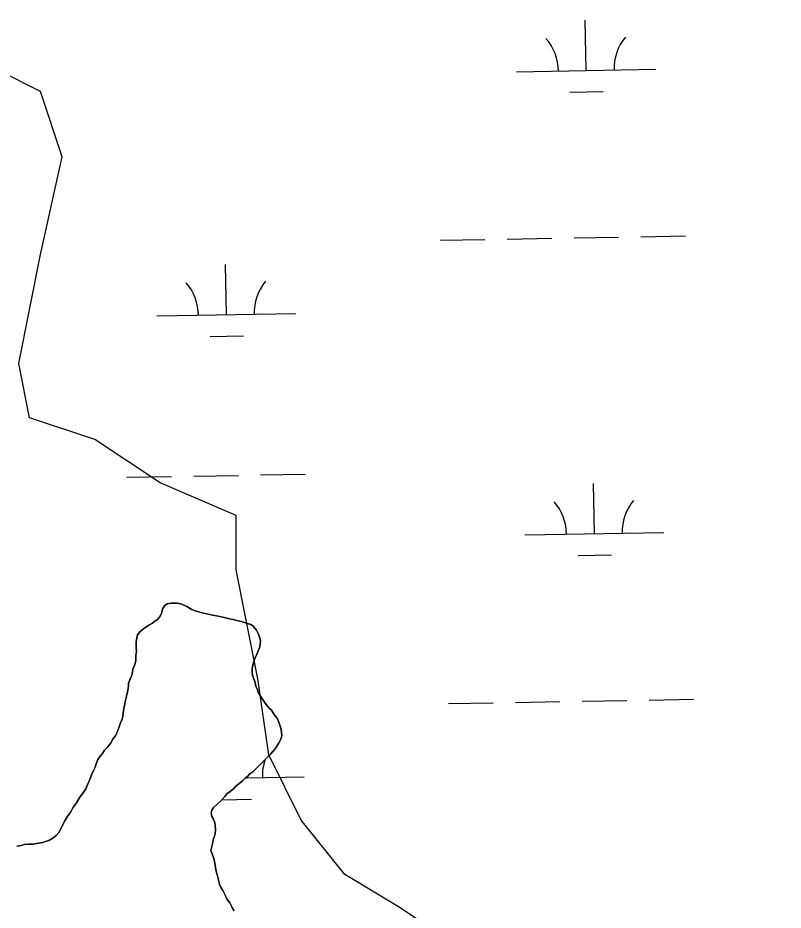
# Model space of a CAD drawing. Extents: x 3903937 to 3942190, y 260677 to 286651.
# Drawn here: x 3919402 to 3919952, y 278976 to 279616 of the extents above; entities that cross this region are included whole.
import ezdxf

# ---------------------------------------------------------------- set-up
doc = ezdxf.new("R2010")
doc.units = 0
for name, color, linetype in [('V-RIVR-EDGE', 7, 'Continuous'), ('V-SITE-VEGE', 7, 'Continuous'), ('V-TOPO-SHOR', 7, 'Continuous'), ('V-WETL-SWMP', 7, 'Continuous')]:
    doc.layers.add(name, color=color, linetype=linetype)

msp = doc.modelspace()

# ---------------------------------------------------------------- linework, layer by layer
at = {"layer": 'V-RIVR-EDGE'}
msp.add_spline([(3921377.29, 279062.17), (3921266.29, 279148.89), (3921205.7, 279194.69), (3921163.04, 279223.93), (3921117.47, 279259.01), (3921069, 279295.07), (3920989.51, 279356.45), (3920904.19, 279419.8), (3920848.46, 279465.1), (3920819.38, 279491.39), (3920764.61, 279532.32), (3920724.87, 279564.47), (3920717.6, 279574.2), (3920711.78, 279577.13), (3920707.91, 279580.05), (3920703.06, 279584.44), (3920697.73, 279590.28), (3920694.35, 279596.11), (3920679.81, 279608.29), (3920653.63, 279627.78), (3920647.82, 279633.14), (3920617.29, 279659.92), (3920603.23, 279669.67), (3920586.26, 279680.4), (3920572.19, 279685.77), (3920561.53, 279694.06), (3920554.73, 279695.04), (3920536.31, 279710.14), (3920503.84, 279735.48), (3920470.41, 279766.15), (3920409.85, 279826.52), (3920360.43, 279874.24), (3920304.23, 279925.85), (3920246.1, 279984.27), (3920184.08, 280042.22), (3920087.18, 280134.73), (3920077, 280142.52), (3920067.8, 280150.8), (3920023.21, 280189.76), (3919970.39, 280236.03), (3919916.12, 280284.72), (3919868.64, 280327.09), (3919856.04, 280338.29), (3919841.01, 280349.99), (3919835.19, 280353.4), (3919829.38, 280360.7), (3919822.12, 280368), (3919811.45, 280375.31), (3919804.66, 280378.73), (3919792.54, 280387.98), (3919778.98, 280401.13), (3919755.23, 280421.1), (3919718.88, 280448.39), (3919686.88, 280472.26), (3919581.74, 280567.7), (3919547.82, 280598.38), (3919513.89, 280625.18), (3919481.9, 280648.57), (3919448.92, 280669.04), (3919419.83, 280686.11), (3919392.68, 280705.61), (3919362.14, 280728.02), (3919330.15, 280752.87), (3919280.72, 280793.78), (3919246.79, 280820.09), (3919120.76, 280914.13), (3919044.16, 280969.68), (3918969.03, 281026.69), (3918955.46, 281036.92), (3918936.55, 281049.59), (3918911.83, 281069.56), (3918858.99, 281106.6), (3918831.84, 281126.58), (3918795.98, 281157.26), (3918776.59, 281169.45), (3918764.95, 281177.25), (3918748.96, 281193.32), (3918725.7, 281210.86), (3918705.34, 281224.99), (3918662.68, 281257.63), (3918621.47, 281285.9), (3918549.73, 281337.56), (3918525.01, 281357.04), (3918475.57, 281395.53), (3918463.46, 281407.22), (3918446.97, 281418.91), (3918411.11, 281449.11), (3918340.83, 281503.67), (3918290.91, 281544.11), (3918205.12, 281613.28), (3918154.72, 281655.65), (3918107.71, 281694.13), (3918054.88, 281736.51), (3917982.66, 281793.03), (3917905.11, 281852.47), (3917811.07, 281925.54), (3917735.94, 281981.09), (3917707.82, 282002.53), (3917655.96, 282042.96), (3917607.5, 282085.33), (3917579.89, 282111.14), (3917553.72, 282135.49), (3917491.71, 282196.35), (3917440.85, 282248.43), (3917425.11, 282263.78)], degree=3, dxfattribs=at)
at = {"layer": 'V-SITE-VEGE'}
for p, q in [((3919418.65, 279563.42), (3919371.83, 279586.85)), ((3919434.26, 279516.58), (3919418.65, 279563.42)), ((3919418.65, 279446.32), (3919434.26, 279516.58)), ((3919403.05, 279368.25), (3919418.65, 279446.32)), ((3919410.85, 279329.22), (3919403.05, 279368.25)), ((3919457.67, 279313.6), (3919410.85, 279329.22)), ((3919504.48, 279282.38), (3919457.67, 279313.6)), ((3919559.1, 279258.96), (3919504.48, 279282.38)), ((3919559.1, 279219.92), (3919559.1, 279258.96)), ((3919574.71, 279141.85), (3919559.1, 279219.92)), ((3919582.52, 279087.21), (3919574.71, 279141.85)), ((3919605.92, 279040.36), (3919582.52, 279087.21)), ((3919637.14, 279001.33), (3919605.92, 279040.36)), ((3919676.15, 278977.91), (3919637.14, 279001.33)), ((3919722.96, 278946.68), (3919676.15, 278977.91))]:
    msp.add_line(p, q, dxfattribs=at)
at = {"layer": 'V-TOPO-SHOR'}
for points in [[(3919466.9, 279093.07), (3919469.42, 279096.15), (3919470.43, 279098.2), (3919472.45, 279100.76), (3919473.44, 279103.07), (3919474.95, 279106.65), (3919476.19, 279110.22), (3919477.19, 279112.78), (3919477.68, 279114.83), (3919477.92, 279117.12), (3919478.4, 279120.44), (3919478.89, 279122.74), (3919479.62, 279126.57), (3919480.36, 279129.38), (3919481.1, 279132.44), (3919481.83, 279136.27), (3919481.82, 279138.57), (3919482.81, 279141.12), (3919484.31, 279144.45), (3919484.81, 279146.75), (3919485.04, 279148.79), (3919486.29, 279152.11), (3919487.04, 279154.67), (3919487, 279158.49), (3919487.49, 279161.3), (3919487.46, 279164.36), (3919487.45, 279166.4), (3919487.43, 279168.69), (3919488.41, 279173.29), (3919489.92, 279175.59), (3919492.96, 279177.91), (3919496.51, 279180.24), (3919499.04, 279181.79), (3919500.82, 279183.08), (3919502.59, 279184.36), (3919504.1, 279186.16), (3919505.61, 279188.72), (3919506.35, 279191.79), (3919507.61, 279194.09), (3919509.64, 279195.64), (3919512.43, 279196.17), (3919514.98, 279196.19), (3919517.02, 279196.21), (3919520.09, 279195.47), (3919523.67, 279193.72), (3919527.26, 279191.45), (3919529.81, 279190.71), (3919534.67, 279189.22), (3919539.01, 279188.24), (3919542.33, 279187.5), (3919545.14, 279187.01), (3919549.48, 279186.03), (3919554.33, 279184.8), (3919556.88, 279184.31), (3919559.69, 279183.57), (3919563.01, 279182.83), (3919567.36, 279181.59), (3919569.66, 279180.85), (3919571.45, 279179.59), (3919573.77, 279176.8), (3919575.06, 279174.26), (3919576.11, 279171.21), (3919576.64, 279168.92), (3919576.16, 279164.84), (3919574.17, 279159.98), (3919572.67, 279156.4), (3919571.67, 279153.59), (3919570.69, 279149.25), (3919570.7, 279147.21), (3919570.98, 279144.15), (3919572.55, 279139.83), (3919573.34, 279136.52), (3919574.12, 279134.49), (3919574.91, 279132.2), (3919576.71, 279129.41), (3919579.55, 279125.1), (3919580.59, 279123.33), (3919582.9, 279120.8), (3919584.44, 279119.29), (3919585.74, 279117.25), (3919587.02, 279115.48), (3919588.57, 279113.46), (3919589.87, 279110.66), (3919591.18, 279106.34), (3919591.71, 279103.8), (3919591.99, 279100.74), (3919591.25, 279098.44), (3919589.49, 279095.37), (3919587.23, 279091.52), (3919583.94, 279087.93), (3919580.65, 279084.59), (3919577.87, 279081.76), (3919575.6, 279079.45), (3919574.08, 279077.9), (3919571.05, 279075.07), (3919569.02, 279073.53), (3919567.25, 279071.73), (3919565.48, 279070.19), (3919563.71, 279068.64), (3919561.18, 279066.33), (3919558.9, 279064.78)], [(3919401.73, 279021.66), (3919403.77, 279021.94), (3919407.08, 279022.73), (3919410.14, 279023.01), (3919413.45, 279023.04), (3919417.01, 279023.83), (3919420.32, 279024.37), (3919422.35, 279024.9), (3919424.64, 279025.68), (3919427.43, 279027.49), (3919429.96, 279029.29), (3919431.73, 279031.35), (3919432.99, 279033.65), (3919434.24, 279036.21), (3919436.25, 279039.8), (3919438.26, 279043.38), (3919440.02, 279045.69), (3919442.28, 279049.79), (3919444.55, 279052.86), (3919446.81, 279056.71), (3919448.58, 279059.02), (3919451.1, 279062.86), (3919452.59, 279066.44), (3919453.6, 279068.23), (3919454.35, 279070.28), (3919455.59, 279073.35), (3919456.84, 279076.42), (3919457.85, 279078.47), (3919458.59, 279080.77), (3919459.84, 279083.83), (3919461.6, 279086.14), (3919463.12, 279088.19), (3919464.63, 279090.5), (3919466.9, 279093.07)], [(3919558.9, 279064.78), (3919557.39, 279062.98), (3919554.85, 279060.92), (3919552.57, 279059.12), (3919551.06, 279057.32), (3919548.03, 279054.24), (3919545.24, 279051.66), (3919542.97, 279049.35), (3919541.71, 279047.56), (3919541.22, 279045.51), (3919541.75, 279042.97), (3919542.79, 279040.94), (3919543.82, 279038.4), (3919544.1, 279036.36), (3919544.38, 279033.31), (3919544.14, 279030.75), (3919543.65, 279028.71), (3919542.65, 279026.41), (3919542.17, 279023.35), (3919541.43, 279020.54), (3919540.93, 279018.49), (3919541.97, 279016.21), (3919542.76, 279013.41), (3919543.54, 279010.87), (3919544.08, 279007.81), (3919544.61, 279005.02), (3919545.14, 279002.72), (3919545.67, 279000.43), (3919546.2, 278998.4), (3919546.73, 278996.36), (3919547.25, 278994.33), (3919548.29, 278991.79), (3919549.58, 278989.76), (3919551.66, 278985.45), (3919552.7, 278983.41), (3919554.5, 278980.88), (3919556.57, 278977.08), (3919557.6, 278975.3)]]:
    msp.add_lwpolyline(points, dxfattribs=at)
at = {"layer": 'V-WETL-SWMP'}
for p, q in [((3919810.5, 279578.54), (3919809.86, 279614.54)), ((3919760.5, 279577.66), (3919860.49, 279579.42)), ((3919798.77, 279562.9), (3919822.77, 279563.32)), ((3919705.78, 279456.61), (3919737.78, 279457.17)), ((3919753.77, 279457.45), (3919785.77, 279458.02)), ((3919801.77, 279458.3), (3919833.76, 279458.86)), ((3919849.76, 279459.14), (3919881.75, 279459.71)), ((3919552.11, 279403.15), (3919551.47, 279439.15)), ((3919502.11, 279402.27), (3919602.1, 279404.03)), ((3919540.38, 279387.51), (3919564.38, 279387.94)), ((3919576.73, 279288.14), (3919608.72, 279288.7)), ((3919480.74, 279286.45), (3919512.74, 279287.01)), ((3919528.73, 279287.29), (3919560.73, 279287.86)), ((3919816.35, 279245.92), (3919815.72, 279281.91)), ((3919766.36, 279245.04), (3919866.34, 279246.8)), ((3919804.62, 279230.28), (3919828.62, 279230.7)), ((3919507.61, 279194.09), (3919506.35, 279191.79)), ((3919509.63, 279195.64), (3919507.61, 279194.09)), ((3919512.43, 279196.17), (3919509.63, 279195.64)), ((3919514.98, 279196.19), (3919512.43, 279196.17)), ((3919517.02, 279196.21), (3919514.98, 279196.19)), ((3919520.09, 279195.47), (3919517.02, 279196.21)), ((3919523.67, 279193.72), (3919520.09, 279195.47)), ((3919527.26, 279191.45), (3919523.67, 279193.72)), ((3919504.1, 279186.16), (3919502.59, 279184.36)), ((3919505.61, 279188.72), (3919504.1, 279186.16)), ((3919506.35, 279191.79), (3919505.61, 279188.72)), ((3919529.81, 279190.71), (3919527.26, 279191.45)), ((3919534.67, 279189.22), (3919529.81, 279190.71)), ((3919539.01, 279188.24), (3919534.67, 279189.22)), ((3919542.33, 279187.5), (3919539.01, 279188.24)), ((3919545.14, 279187.01), (3919542.33, 279187.5)), ((3919549.48, 279186.03), (3919545.14, 279187.01)), ((3919496.51, 279180.24), (3919492.96, 279177.91)), ((3919499.04, 279181.79), (3919496.51, 279180.24)), ((3919500.82, 279183.08), (3919499.04, 279181.79)), ((3919502.59, 279184.36), (3919500.82, 279183.08)), ((3919554.33, 279184.8), (3919549.48, 279186.03)), ((3919556.88, 279184.31), (3919554.33, 279184.8)), ((3919559.69, 279183.57), (3919556.88, 279184.31)), ((3919563.01, 279182.83), (3919559.69, 279183.57)), ((3919567.36, 279181.59), (3919563.01, 279182.83)), ((3919569.66, 279180.85), (3919567.36, 279181.59)), ((3919571.45, 279179.59), (3919569.66, 279180.85)), ((3919489.92, 279175.59), (3919488.41, 279173.29)), ((3919492.96, 279177.91), (3919489.92, 279175.59)), ((3919573.77, 279176.8), (3919571.45, 279179.59)), ((3919575.06, 279174.26), (3919573.77, 279176.8)), ((3919576.11, 279171.21), (3919575.06, 279174.26)), ((3919488.41, 279173.29), (3919487.43, 279168.69)), ((3919487.43, 279168.69), (3919487.45, 279166.4)), ((3919576.64, 279168.92), (3919576.11, 279171.21)), ((3919576.16, 279164.84), (3919576.64, 279168.92)), ((3919487.49, 279161.3), (3919487, 279158.49)), ((3919487.45, 279166.4), (3919487.46, 279164.36)), ((3919487.46, 279164.36), (3919487.49, 279161.3)), ((3919574.17, 279159.98), (3919576.16, 279164.84)), ((3919487.04, 279154.67), (3919486.29, 279152.11)), ((3919487, 279158.49), (3919487.04, 279154.67)), ((3919571.67, 279153.59), (3919572.67, 279156.4)), ((3919572.67, 279156.4), (3919574.17, 279159.98)), ((3919485.04, 279148.79), (3919484.81, 279146.75)), ((3919486.29, 279152.11), (3919485.04, 279148.79)), ((3919570.69, 279149.25), (3919571.67, 279153.59)), ((3919570.7, 279147.21), (3919570.69, 279149.25)), ((3919484.32, 279144.45), (3919482.81, 279141.12)), ((3919484.81, 279146.75), (3919484.32, 279144.45)), ((3919570.98, 279144.15), (3919570.7, 279147.21)), ((3919572.55, 279139.83), (3919570.98, 279144.15)), ((3919481.83, 279136.27), (3919481.1, 279132.44)), ((3919482.81, 279141.12), (3919481.82, 279138.57)), ((3919481.82, 279138.57), (3919481.83, 279136.27)), ((3919573.34, 279136.52), (3919572.55, 279139.83)), ((3919574.12, 279134.49), (3919573.34, 279136.52)), ((3919480.36, 279129.38), (3919479.62, 279126.57)), ((3919481.1, 279132.44), (3919480.36, 279129.38)), ((3919574.91, 279132.2), (3919574.12, 279134.49)), ((3919576.71, 279129.41), (3919574.91, 279132.2)), ((3919579.55, 279125.11), (3919576.71, 279129.41)), ((3919478.89, 279122.74), (3919478.4, 279120.44)), ((3919479.62, 279126.57), (3919478.89, 279122.74)), ((3919580.59, 279123.33), (3919579.55, 279125.11)), ((3919582.9, 279120.8), (3919580.59, 279123.33)), ((3919711.64, 279123.99), (3919743.63, 279124.55)), ((3919759.63, 279124.83), (3919791.62, 279125.39)), ((3919807.62, 279125.68), (3919839.62, 279126.24)), ((3919855.61, 279126.52), (3919887.61, 279127.08)), ((3919477.92, 279117.12), (3919477.68, 279114.83)), ((3919478.4, 279120.44), (3919477.92, 279117.12)), ((3919584.45, 279119.28), (3919582.9, 279120.8)), ((3919585.74, 279117.25), (3919584.45, 279119.28)), ((3919587.02, 279115.48), (3919585.74, 279117.25)), ((3919476.19, 279110.22), (3919474.95, 279106.65)), ((3919477.19, 279112.78), (3919476.19, 279110.22)), ((3919477.68, 279114.83), (3919477.19, 279112.78)), ((3919588.57, 279113.46), (3919587.02, 279115.48)), ((3919589.87, 279110.66), (3919588.57, 279113.46)), ((3919591.18, 279106.34), (3919589.87, 279110.66)), ((3919473.45, 279103.07), (3919472.45, 279100.76)), ((3919474.95, 279106.65), (3919473.45, 279103.07)), ((3919591.71, 279103.8), (3919591.18, 279106.34)), ((3919591.99, 279100.74), (3919591.71, 279103.8)), ((3919470.43, 279098.2), (3919469.43, 279096.15)), ((3919472.45, 279100.76), (3919470.43, 279098.2)), ((3919589.49, 279095.37), (3919591.25, 279098.44)), ((3919591.25, 279098.44), (3919591.99, 279100.74)), ((3919464.63, 279090.5), (3919463.12, 279088.2)), ((3919466.9, 279093.07), (3919464.63, 279090.5)), ((3919469.43, 279096.15), (3919466.9, 279093.07)), ((3919583.94, 279087.93), (3919587.23, 279091.52)), ((3919587.23, 279091.52), (3919589.49, 279095.37)), ((3919459.84, 279083.84), (3919458.59, 279080.77)), ((3919461.61, 279086.14), (3919459.84, 279083.84)), ((3919463.12, 279088.2), (3919461.61, 279086.14)), ((3919577.88, 279081.76), (3919580.65, 279084.59)), ((3919580.65, 279084.59), (3919583.94, 279087.93)), ((3919457.85, 279078.47), (3919456.84, 279076.42)), ((3919458.59, 279080.77), (3919457.85, 279078.47)), ((3919571.05, 279075.07), (3919574.08, 279077.9)), ((3919574.08, 279077.9), (3919575.6, 279079.45)), ((3919575.6, 279079.45), (3919577.88, 279081.76)), ((3919455.6, 279073.35), (3919454.35, 279070.28)), ((3919456.84, 279076.42), (3919455.6, 279073.35)), ((3919565.48, 279070.19), (3919567.25, 279071.73)), ((3919566.04, 279070.67), (3919607.95, 279071.41)), ((3919567.25, 279071.73), (3919569.02, 279073.53)), ((3919569.02, 279073.53), (3919571.05, 279075.07)), ((3919452.59, 279066.44), (3919451.1, 279062.86)), ((3919453.6, 279068.23), (3919452.59, 279066.44)), ((3919454.35, 279070.28), (3919453.6, 279068.23)), ((3919557.39, 279062.98), (3919558.9, 279064.78)), ((3919558.9, 279064.78), (3919561.18, 279066.33)), ((3919561.18, 279066.33), (3919563.71, 279068.64)), ((3919563.71, 279068.64), (3919565.48, 279070.19)), ((3919448.58, 279059.02), (3919446.81, 279056.71)), ((3919451.1, 279062.86), (3919448.58, 279059.02)), ((3919551.06, 279057.32), (3919552.57, 279059.12)), ((3919552.57, 279059.12), (3919554.85, 279060.92)), ((3919554.85, 279060.92), (3919557.39, 279062.98)), ((3919444.55, 279052.86), (3919442.28, 279049.79)), ((3919446.81, 279056.71), (3919444.55, 279052.86)), ((3919542.97, 279049.35), (3919545.24, 279051.66)), ((3919545.24, 279051.66), (3919548.03, 279054.24)), ((3919548.03, 279054.24), (3919551.06, 279057.32)), ((3919548.71, 279054.93), (3919570.23, 279055.31)), ((3919440.02, 279045.69), (3919438.26, 279043.38)), ((3919442.28, 279049.79), (3919440.02, 279045.69)), ((3919541.22, 279045.51), (3919541.71, 279047.56)), ((3919541.75, 279042.97), (3919541.22, 279045.51)), ((3919541.71, 279047.56), (3919542.97, 279049.35)), ((3919436.25, 279039.8), (3919434.24, 279036.21)), ((3919438.26, 279043.38), (3919436.25, 279039.8)), ((3919542.79, 279040.94), (3919541.75, 279042.97)), ((3919543.83, 279038.4), (3919542.79, 279040.94)), ((3919432.99, 279033.65), (3919431.73, 279031.35)), ((3919434.24, 279036.21), (3919432.99, 279033.65)), ((3919544.1, 279036.36), (3919543.83, 279038.4)), ((3919544.38, 279033.3), (3919544.1, 279036.36)), ((3919544.14, 279030.75), (3919544.38, 279033.3)), ((3919427.43, 279027.49), (3919424.64, 279025.68)), ((3919429.96, 279029.29), (3919427.43, 279027.49)), ((3919431.73, 279031.35), (3919429.96, 279029.29)), ((3919542.17, 279023.35), (3919542.65, 279026.41)), ((3919542.65, 279026.41), (3919543.65, 279028.71)), ((3919543.65, 279028.71), (3919544.14, 279030.75)), ((3919403.77, 279021.94), (3919401.73, 279021.67)), ((3919407.08, 279022.73), (3919403.77, 279021.94)), ((3919410.13, 279023.01), (3919407.08, 279022.73)), ((3919413.45, 279023.04), (3919410.13, 279023.01)), ((3919417.01, 279023.83), (3919413.45, 279023.04)), ((3919420.32, 279024.37), (3919417.01, 279023.83)), ((3919422.35, 279024.9), (3919420.32, 279024.37)), ((3919424.64, 279025.68), (3919422.35, 279024.9)), ((3919540.93, 279018.49), (3919541.43, 279020.54)), ((3919541.43, 279020.54), (3919542.17, 279023.35)), ((3919541.97, 279016.21), (3919540.93, 279018.49)), ((3919542.76, 279013.41), (3919541.97, 279016.21)), ((3919543.54, 279010.87), (3919542.76, 279013.41)), ((3919544.08, 279007.81), (3919543.54, 279010.87)), ((3919544.61, 279005.01), (3919544.08, 279007.81)), ((3919545.14, 279002.72), (3919544.61, 279005.01)), ((3919545.67, 279000.43), (3919545.14, 279002.72)), ((3919546.2, 278998.4), (3919545.67, 279000.43)), ((3919546.73, 278996.36), (3919546.2, 278998.4)), ((3919547.25, 278994.33), (3919546.73, 278996.36)), ((3919548.29, 278991.79), (3919547.25, 278994.33)), ((3919549.58, 278989.76), (3919548.29, 278991.79)), ((3919551.66, 278985.45), (3919549.58, 278989.76)), ((3919552.7, 278983.41), (3919551.66, 278985.45)), ((3919554.5, 278980.88), (3919552.7, 278983.41)), ((3919556.57, 278977.08), (3919554.5, 278980.88)), ((3919557.61, 278975.3), (3919556.57, 278977.08))]:
    msp.add_line(p, q, dxfattribs=at)
for centre, start, end in [((3919865.72, 279579.99), 140.23658, 181.78024), ((3919755.25, 279578.04), 0.23658, 41.78024), ((3919496.86, 279402.66), 0.23658, 41.78024), ((3919607.33, 279404.6), 140.23658, 181.78024), ((3919871.58, 279247.37), 140.23658, 181.78024), ((3919761.11, 279245.42), 0.23658, 41.78024), ((3919613.19, 279071.98), 160.12372, 181.78024)]:
    msp.add_arc(centre, 35.25, start, end, dxfattribs=at)

doc.saveas('drawing.dxf')
